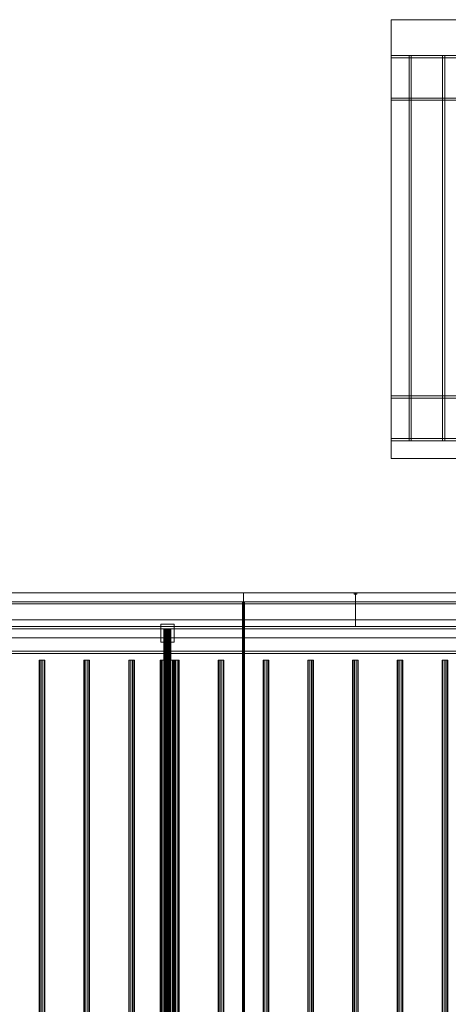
# Model space of a CAD drawing. Header units: millimetres. Extents: x -1970 to 61924, y -58230 to 6847.
# Tile 801 of 925: x 56711 to 57669, y -17518 to -15320. Entities that reach past the tile are written whole.
import ezdxf

# ---------------------------------------------------------------- set-up
doc = ezdxf.new("R2010")
doc.units = ezdxf.units.MM
doc.layers.add('superior_secador', color=7, linetype='Continuous', lineweight=0)

msp = doc.modelspace()

# ---------------------------------------------------------------- linework, layer by layer
at = {"layer": 'superior_secador'}
for p, q in [((57541.134, -16300), (57541.134, -15320)), ((57541.134, -15320), (57701.134, -15320)), ((57541.134, -15500), (57541.134, -15400)), ((57541.134, -15400), (59031.134, -15400)), ((57541.134, -15405), (57541.134, -15400)), ((59031.134, -15405), (57541.134, -15405)), ((57581.134, -16260), (57581.134, -15400)), ((57581.134, -15400), (57661.134, -15400)), ((57581.134, -15400), (57586.134, -15400)), ((57586.134, -15400), (57586.134, -16260)), ((57656.134, -16260), (57656.134, -15400)), ((57656.134, -15400), (57661.134, -15400)), ((57661.134, -15400), (57661.134, -16260)), ((57541.134, -15500), (57541.134, -15495)), ((57541.134, -15495), (59031.134, -15495)), ((59031.134, -15500), (57541.134, -15500)), ((57541.134, -16260), (57541.134, -16160)), ((57541.134, -16160), (59031.134, -16160)), ((57541.134, -16165), (57541.134, -16160)), ((59031.134, -16165), (57541.134, -16165)), ((57541.134, -16260), (57541.134, -16255)), ((57541.134, -16255), (59031.134, -16255)), ((59031.134, -16260), (57541.134, -16260)), ((57661.134, -16260), (57581.134, -16260)), ((57586.134, -16260), (57581.134, -16260)), ((57661.134, -16260), (57656.134, -16260)), ((57701.134, -16300), (57541.134, -16300)), ((40461.134, -16600), (60461.134, -16600)), ((60461.134, -16620), (40461.134, -16620)), ((56211.134, -16600), (57211.134, -16600)), ((56461.134, -16600), (57461.134, -16600)), ((57209.134, -19380), (57209.134, -16620)), ((57209.134, -16620), (57213.134, -16620)), ((57211.134, -16600), (57211.134, -19400)), ((57211.134, -16600), (58211.134, -16600)), ((57213.134, -16620), (57213.134, -19380)), ((57458.134, -16603), (57458.134, -16600)), ((57458.134, -16600), (57464.134, -16600)), ((57464.134, -16603), (57458.134, -16603)), ((57461.134, -16600), (57461.134, -16675)), ((57461.134, -16600), (57836.134, -16600)), ((57464.134, -16600), (57464.134, -16603)), ((60461.134, -16624), (40461.134, -16624)), ((40811.134, -16660), (60111.134, -16660)), ((40461.134, -16675), (60461.134, -16675)), ((60461.134, -16680), (40461.134, -16680)), ((57461.134, -16675), (56461.134, -16675)), ((57026.134, -16710), (57026.134, -16670)), ((57026.134, -16670), (57056.134, -16670)), ((57033.406, -16680), (57033.134, -16680)), ((57033.134, -16680), (57033.134, -19320)), ((57034.206, -16680), (57033.406, -16680)), ((57033.406, -16680), (57033.406, -19320)), ((57035.477, -16680), (57034.206, -16680)), ((57034.206, -16680), (57034.206, -19320)), ((57037.134, -16680), (57035.477, -16680)), ((57035.477, -16680), (57035.477, -19320)), ((57039.063, -16680), (57037.134, -16680)), ((57037.134, -16680), (57037.134, -19320)), ((57041.134, -16680), (57039.063, -16680)), ((57039.063, -16680), (57039.063, -19320)), ((57043.204, -16680), (57041.134, -16680)), ((57041.134, -16680), (57041.134, -19320)), ((57045.134, -16680), (57043.204, -16680)), ((57043.204, -16680), (57043.204, -19320)), ((57046.791, -16680), (57045.134, -16680)), ((57045.134, -16680), (57045.134, -19320)), ((57048.062, -16680), (57046.791, -16680)), ((57046.791, -16680), (57046.791, -19320)), ((57048.861, -16680), (57048.062, -16680)), ((57048.062, -16680), (57048.062, -19320)), ((57048.861, -16680), (57049.134, -16680)), ((57048.861, -16680), (57048.861, -19320)), ((57049.134, -19320), (57049.134, -16680)), ((57056.134, -16670), (57056.134, -16710)), ((57836.134, -16675), (57461.134, -16675)), ((60111.134, -16700), (40811.134, -16700)), ((40461.134, -16730), (60461.134, -16730)), ((57056.134, -16710), (57026.134, -16710)), ((60461.134, -16735), (40461.134, -16735)), ((56755.997, -16750), (56754.784, -16750)), ((56754.784, -16750), (56754.784, -19250)), ((56759.172, -16750), (56755.997, -16750)), ((56755.997, -16750), (56755.997, -19250)), ((56763.096, -16750), (56759.172, -16750)), ((56759.172, -16750), (56759.172, -19250)), ((56766.271, -16750), (56763.096, -16750)), ((56763.096, -16750), (56763.096, -19250)), ((56766.271, -16750), (56767.484, -16750)), ((56766.271, -16750), (56766.271, -19250)), ((56767.484, -19250), (56767.484, -16750)), ((56855.997, -16750), (56854.784, -16750)), ((56854.784, -16750), (56854.784, -19250)), ((56859.172, -16750), (56855.997, -16750)), ((56855.997, -16750), (56855.997, -19250)), ((56863.096, -16750), (56859.172, -16750)), ((56859.172, -16750), (56859.172, -19250)), ((56866.271, -16750), (56863.096, -16750)), ((56863.096, -16750), (56863.096, -19250)), ((56866.271, -16750), (56867.484, -16750)), ((56866.271, -16750), (56866.271, -19250)), ((56867.484, -19250), (56867.484, -16750)), ((56955.997, -16750), (56954.784, -16750)), ((56954.784, -16750), (56954.784, -19250)), ((56959.172, -16750), (56955.997, -16750)), ((56955.997, -16750), (56955.997, -19250)), ((56963.096, -16750), (56959.172, -16750)), ((56959.172, -16750), (56959.172, -19250)), ((56966.271, -16750), (56963.096, -16750)), ((56963.096, -16750), (56963.096, -19250)), ((56966.271, -16750), (56967.484, -16750)), ((56966.271, -16750), (56966.271, -19250)), ((56967.484, -19250), (56967.484, -16750)), ((57025.679, -16750), (57025.134, -16750)), ((57025.134, -16750), (57025.134, -19250)), ((57027.277, -16750), (57025.679, -16750)), ((57025.679, -16750), (57025.679, -19250)), ((57029.82, -16750), (57027.277, -16750)), ((57027.277, -16750), (57027.277, -19250)), ((57033.134, -16750), (57029.82, -16750)), ((57029.82, -16750), (57029.82, -19250)), ((57036.993, -16750), (57033.134, -16750)), ((57033.134, -16750), (57033.134, -19250)), ((57041.134, -16750), (57036.993, -16750)), ((57036.993, -16750), (57036.993, -19250)), ((57045.275, -16750), (57041.134, -16750)), ((57041.134, -16750), (57041.134, -19250)), ((57049.134, -16750), (57045.275, -16750)), ((57045.275, -16750), (57045.275, -19250)), ((57052.448, -16750), (57049.134, -16750)), ((57049.134, -16750), (57049.134, -19250)), ((57054.99, -16750), (57052.448, -16750)), ((57052.448, -16750), (57052.448, -19250)), ((57055.997, -16750), (57054.784, -16750)), ((57054.784, -16750), (57054.784, -19250)), ((57056.589, -16750), (57054.99, -16750)), ((57054.99, -16750), (57054.99, -19250)), ((57059.172, -16750), (57055.997, -16750)), ((57055.997, -16750), (57055.997, -19250)), ((57056.589, -16750), (57057.134, -16750)), ((57056.589, -16750), (57056.589, -19250)), ((57057.134, -19250), (57057.134, -16750)), ((57063.096, -16750), (57059.172, -16750)), ((57059.172, -16750), (57059.172, -19250)), ((57066.271, -16750), (57063.096, -16750)), ((57063.096, -16750), (57063.096, -19250)), ((57066.271, -16750), (57067.484, -16750)), ((57066.271, -16750), (57066.271, -19250)), ((57067.484, -19250), (57067.484, -16750)), ((57155.997, -16750), (57154.784, -16750)), ((57154.784, -16750), (57154.784, -19250)), ((57159.172, -16750), (57155.997, -16750)), ((57155.997, -16750), (57155.997, -19250)), ((57163.096, -16750), (57159.172, -16750)), ((57159.172, -16750), (57159.172, -19250)), ((57166.271, -16750), (57163.096, -16750)), ((57163.096, -16750), (57163.096, -19250)), ((57166.271, -16750), (57167.484, -16750)), ((57166.271, -16750), (57166.271, -19250)), ((57167.484, -19250), (57167.484, -16750)), ((57255.997, -16750), (57254.784, -16750)), ((57254.784, -16750), (57254.784, -19250)), ((57259.172, -16750), (57255.997, -16750)), ((57255.997, -16750), (57255.997, -19250)), ((57263.096, -16750), (57259.172, -16750)), ((57259.172, -16750), (57259.172, -19250)), ((57266.271, -16750), (57263.096, -16750)), ((57263.096, -16750), (57263.096, -19250)), ((57266.271, -16750), (57267.484, -16750)), ((57266.271, -16750), (57266.271, -19250)), ((57267.484, -19250), (57267.484, -16750)), ((57355.997, -16750), (57354.784, -16750)), ((57354.784, -16750), (57354.784, -19250)), ((57359.172, -16750), (57355.997, -16750)), ((57355.997, -16750), (57355.997, -19250)), ((57363.096, -16750), (57359.172, -16750)), ((57359.172, -16750), (57359.172, -19250)), ((57366.271, -16750), (57363.096, -16750)), ((57363.096, -16750), (57363.096, -19250)), ((57366.271, -16750), (57367.484, -16750)), ((57366.271, -16750), (57366.271, -19250)), ((57367.484, -19250), (57367.484, -16750)), ((57455.997, -16750), (57454.784, -16750)), ((57454.784, -16750), (57454.784, -19250)), ((57459.172, -16750), (57455.997, -16750)), ((57455.997, -16750), (57455.997, -19250)), ((57463.096, -16750), (57459.172, -16750)), ((57459.172, -16750), (57459.172, -19250)), ((57466.271, -16750), (57463.096, -16750)), ((57463.096, -16750), (57463.096, -19250)), ((57466.271, -16750), (57467.484, -16750)), ((57466.271, -16750), (57466.271, -19250)), ((57467.484, -19250), (57467.484, -16750)), ((57555.997, -16750), (57554.784, -16750)), ((57554.784, -16750), (57554.784, -19250)), ((57559.172, -16750), (57555.997, -16750)), ((57555.997, -16750), (57555.997, -19250)), ((57563.096, -16750), (57559.172, -16750)), ((57559.172, -16750), (57559.172, -19250)), ((57566.271, -16750), (57563.096, -16750)), ((57563.096, -16750), (57563.096, -19250)), ((57566.271, -16750), (57567.484, -16750)), ((57566.271, -16750), (57566.271, -19250)), ((57567.484, -19250), (57567.484, -16750)), ((57655.997, -16750), (57654.784, -16750)), ((57654.784, -16750), (57654.784, -19250)), ((57659.172, -16750), (57655.997, -16750)), ((57655.997, -16750), (57655.997, -19250)), ((57663.096, -16750), (57659.172, -16750)), ((57659.172, -16750), (57659.172, -19250)), ((57666.271, -16750), (57663.096, -16750)), ((57663.096, -16750), (57663.096, -19250)), ((57666.271, -16750), (57667.484, -16750)), ((57666.271, -16750), (57666.271, -19250)), ((57667.484, -19250), (57667.484, -16750))]:
    msp.add_line(p, q, dxfattribs=at)

doc.saveas('drawing.dxf')
